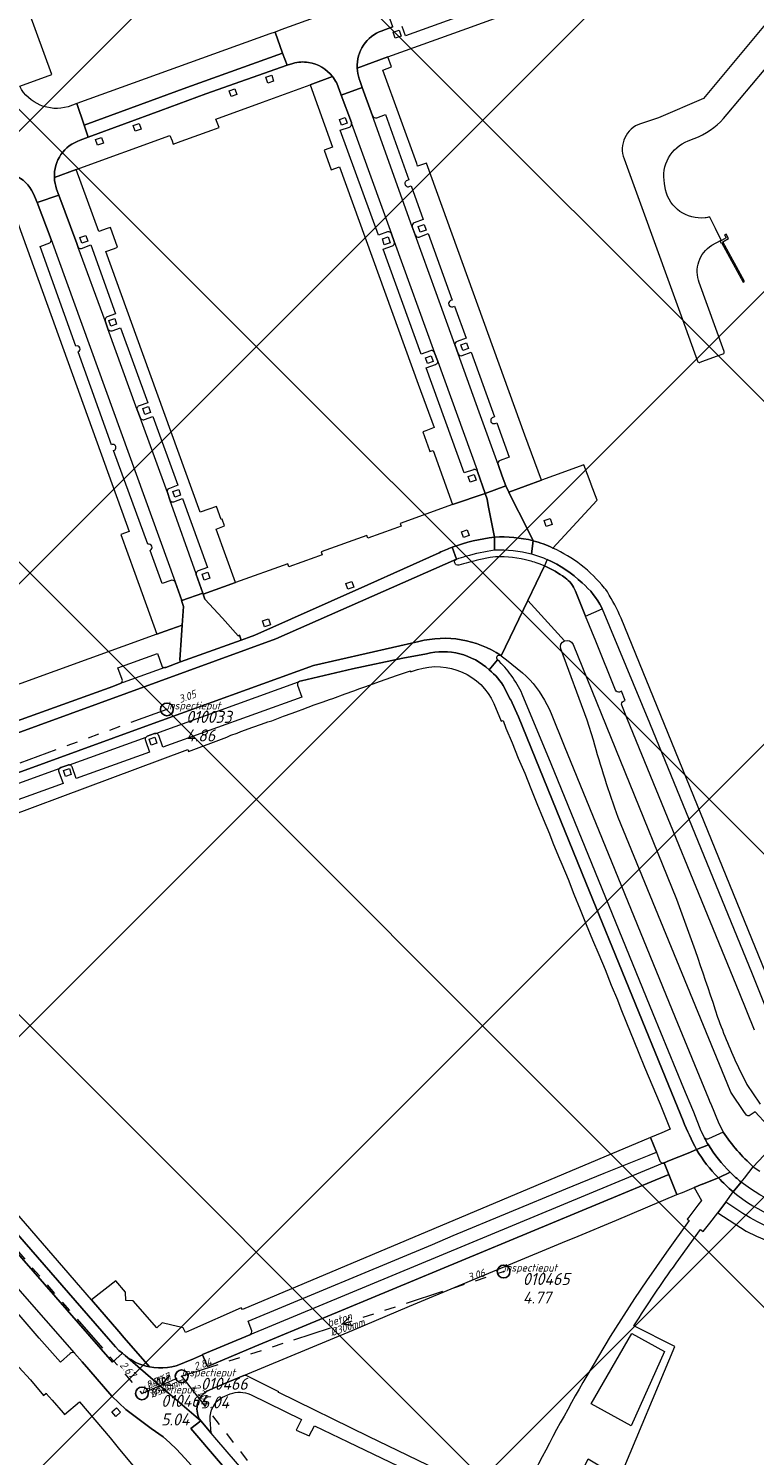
# Model space of a CAD drawing. Extents: x 148869 to 161638, y 453607 to 469810.
# Tile 413 of 656: x 154229 to 154342, y 463256 to 463479. Entities that reach past the tile are written whole.
import ezdxf

# ---------------------------------------------------------------- set-up
doc = ezdxf.new("R2010")
doc.units = 0
doc.header["$PDMODE"] = 32
doc.header["$PDSIZE"] = 2
doc.linetypes.add('RI-GWA', pattern=[18.45, 6, -1.8, 1.75, -1.8, 1.75, -1.8, 1.75, -1.8])
doc.layers.get('0').update_dxf_attribs({"linetype": 'CONTINUOUS'})
doc.layers.get('DEFPOINTS').update_dxf_attribs({"linetype": 'CONTINUOUS'})
doc.layers.add('2023 hatch', color=90, linetype='CONTINUOUS')
for name, color, linetype, lineweight in [('B-OI-RI-GWA-MATERIAAL-T18', 10, 'CONTINUOUS', 18), ('B-OI-RI-GWA-PUTDEKSELHOOGTE-T25', 10, 'CONTINUOUS', 25), ('B-OI-RI-GWA_BOB-T18', 10, 'CONTINUOUS', 18), ('B-OI-RI-GWA_DIAMETER-T18', 10, 'CONTINUOUS', 18), ('B-OI-RI-GWA_PUTNUMMER-T18', 10, 'CONTINUOUS', 18), ('B-OI-RI-GWA_RIOOLPUT-S', 10, 'CONTINUOUS', 25), ('B-OI-RI-GWA_TRANSPORTLEIDING-G', 10, 'RI-GWA', 18), ('B-OI-RI-STROOMRICHTING-S', 252, 'CONTINUOUS', 25), ('B-RO-VH-VERHARDING_ASFALT-GV', 251, 'CONTINUOUS', 18), ('B-RO-VH-VERHARDING_STRAATBAKSTEEN-GV', 251, 'CONTINUOUS', 18)]:
    doc.layers.add(name, color=color, linetype=linetype, lineweight=lineweight)
doc.styles.add('NLCS-ISO-M500-T18_CURSIEF', font='NLCS-ISO.ttf', dxfattribs={"oblique": 15, "height": 0.9})
doc.styles.add('NLCS-ISO-M750-T25_CURSIEF', font='NLCS-ISO.ttf', dxfattribs={"oblique": 15, "height": 1.875})

# ---------------------------------------------------------------- blocks, each defined once
blk = doc.blocks.new('ACMAP_ANN_TEMPLATE_gwa-diam')
at = {"color": 0, "linetype": 'ByBlock', "style": 'NLCS-ISO-M500-T18_CURSIEF', "oblique": 15}
blk.add_attdef('gwa-diam', (-2.2, -1.3), '', height=1.2, dxfattribs=at)
blk = doc.blocks.new('ACMAP_ANN_TEMPLATE_gwa-materiaal')
at = {"color": 0, "linetype": 'ByBlock', "style": 'NLCS-ISO-M500-T18_CURSIEF', "oblique": 15}
blk.add_attdef('gwa-mat', (-2.2, 0.2), '', height=1.2, dxfattribs=at)
blk = doc.blocks.new('ACMAP_ANN_TEMPLATE_gwa-nap-l')
at = {"color": 0, "linetype": 'ByBlock', "style": 'NLCS-ISO-M500-T18_CURSIEF', "oblique": 15}
blk.add_attdef('gwa-nap-l', (2.3, 0.2), '', height=1.2, dxfattribs=at)
blk = doc.blocks.new('ACMAP_ANN_TEMPLATE_gwa-nap-r')
at = {"color": 0, "linetype": 'ByBlock', "style": 'NLCS-ISO-M500-T18_CURSIEF', "oblique": 15}
blk.add_attdef('gwa-nap-r', (-5.6, 0.2), '', height=1.2, dxfattribs=at)
blk = doc.blocks.new('ACMAP_ANN_TEMPLATE_gwa-puth')
at = {"color": 0, "linetype": 'ByBlock', "style": 'NLCS-ISO-M750-T25_CURSIEF', "oblique": 15}
blk.add_attdef('gwa-puth', (3, -5), '', height=1.88, dxfattribs=at)
blk = doc.blocks.new('ACMAP_ANN_TEMPLATE_gwa-putnr')
at = {"color": 0, "linetype": 'ByBlock', "style": 'NLCS-ISO-M750-T25_CURSIEF', "oblique": 15}
blk.add_attdef('gwa-putnr', (3, -2.1), '', height=1.88, dxfattribs=at)
blk = doc.blocks.new('ACMAP_ANN_TEMPLATE_type knoop')
at = {"layer": 'DEFPOINTS', "style": 'NLCS-ISO-M500-T18_CURSIEF', "oblique": 15}
blk.add_attdef('type_knoop', (0, 0), '', height=1.2, dxfattribs=at)

msp = doc.modelspace()

# ---------------------------------------------------------------- hatches: boundary and pattern name
at = {"layer": '2023 hatch'}
h = msp.add_hatch(dxfattribs=at)
h.set_pattern_fill('L45L135', color=256, scale=49.98)
h.set_pattern_definition([(45, (0, 0), (-35.341197, 35.341197), []), (135, (0, 0), (-35.341197, -35.341197), [])])
h.paths.add_polyline_path([(155033.65, 463387.49), (154736.21, 463174.82), (154703.82, 463157.03), (154669.13, 463116.73), (154497.36, 463128.81), (154485.96, 463103.35), (154403, 462810.28), (154029.41, 462913.19), (153921.91, 462926.36), (153533.06, 462959.92), (153521.58, 463046.87), (153065.73, 463131.59), (152840.09, 463157.69), (152602.55, 463321.62), (152457.44, 463373.38), (152283.77, 463566.95), (152230.15, 463641.33), (152156.25, 463699.58), (152012.16, 463887.19), (152009.38, 463939.89), (151991.35, 464191.03), (152103.19, 464343.83), (152153.39, 464455.21), (152151.03, 464561.94), (152249.45, 464811.76), (152130.92, 465032.5), (152332.42, 465169.93), (152738.18, 465252.75), (152947.54, 465152.17), (153150.32, 465023.39), (153302.02, 464886.05), (153728.6, 464650.43), (153874.6, 464567.83), (153954.88, 464501.43), (153988.94, 464472.57), (154027.82, 464422.75), (154193.47, 464138.07), (154280.01, 463968.67), (154339.28, 463993.19), (154494.94, 463873.13), (154622.49, 463821.49), (154755.92, 463721.99), (154868.72, 463597.28)])

# ---------------------------------------------------------------- linework, layer by layer
at = {"layer": 'B-OI-RI-GWA_RIOOLPUT-S', "color": 251}
for p in [(154250.4, 463372.5), (154302.97, 463284.73), (154252.7, 463268.37), (154246.5, 463265.7)]:
    msp.add_point(p, dxfattribs=at)
at = {"layer": 'B-OI-RI-GWA_TRANSPORTLEIDING-G', "color": 251}
for p, q in [((154250.4, 463372.5), (154185.9, 463349)), ((154200, 463319), (154246.5, 463265.7)), ((154252.7, 463268.37), (154302.97, 463284.73)), ((154246.5, 463265.7), (154252.7, 463268.37)), ((154252.7, 463268.37), (154290.1, 463220.5))]:
    msp.add_line(p, q, dxfattribs=at)
at = {"layer": 'B-OI-RI-STROOMRICHTING-S', "color": 251}
for points in [[(154278.98, 463277.68), (154277.83, 463276.55), (154279.42, 463276.31)], [(154250.71, 463268.37), (154249.6, 463267.04), (154251.33, 463266.94)]]:
    msp.add_lwpolyline(points, dxfattribs=at)
at = {"layer": 'B-RO-VH-VERHARDING_ASFALT-GV', "flags": 128}
msp.add_lwpolyline([(154336.97, 463445.7), (154336.77, 463445.59), (154336.89, 463445.35), (154337.01, 463445.41), (154340.37, 463439.21), (154340.57, 463439.33), (154337.19, 463445.53), (154338.09, 463446.05), (154337.71, 463446.71), (154337.47, 463446.59), (154337.73, 463446.14)], close=True, dxfattribs=at)
at = {"layer": 'B-RO-VH-VERHARDING_ASFALT-GV'}
for points in [[(154301.55, 463399.4, 0.060097), (154294.96, 463397.82)], [(154307.58, 463398.84, 0.074044), (154301.55, 463399.4)], [(154310.68, 463397.7, 0.04324), (154307.58, 463398.84)], [(154294.96, 463397.82, 0.019178), (154292.93, 463396.97)], [(154295.62, 463395.98, -0.01337), (154297.14, 463396.46)], [(154297.14, 463396.46, -0.033643), (154301.54, 463397.41)], [(154301.54, 463397.41, -0.079944), (154307.32, 463396.77)], [(154307.03, 463395.71, 0.074476), (154301.69, 463396.33)], [(154307.32, 463396.77, -0.035967), (154309.79, 463395.9)], [(154318.72, 463391.45, 0.115893), (154310.68, 463397.7)], [(154295.35, 463395.38, -0.372419), (154295.62, 463395.98)], [(154295.96, 463395.03, -0.40224), (154295.35, 463395.38)], [(154297.51, 463395.45, 0.005144), (154295.96, 463395.03)], [(154299.1, 463395.85, 0.005622), (154297.51, 463395.45)], [(154308.05, 463395.4, 0.015746), (154307.03, 463395.71)], [(154309.35, 463394.9, 0.0213), (154308.05, 463395.4)], [(154312.56, 463393.07, 0.055195), (154309.35, 463394.9)], [(154309.79, 463395.9, -0.090054), (154315.22, 463392.25)], [(154314.18, 463390.97, 0.147474), (154312.56, 463393.07)], [(154315.22, 463392.25, -0.106631), (154318.3, 463388.36)], [(154321.32, 463386.74, 0.037969), (154319.17, 463390.84)], [(154302.51, 463380.95, 0.211523), (154289.74, 463383.11)], [(154289.74, 463383.11, -0.211523), (154302.51, 463380.95)], [(154311.89, 463381.94, -0.40074), (154312.49, 463383.22)], [(154312.49, 463383.22, -0.396513), (154313.81, 463382.66)], [(154290.91, 463381.19, -0.251846), (154300.73, 463378.7)], [(154302.04, 463380.24, -0.875062), (154302.51, 463380.95)], [(154250.22, 463379.06, -0.075962), (154250.1, 463379.03)], [(154300.73, 463378.7, -0.082116), (154303.13, 463375.86)], [(154304.15, 463377.83, 0.045143), (154302.04, 463380.24)], [(154270.97, 463376.8, -0.114477), (154271.18, 463376.91)], [(154305.89, 463374.89, 0.04795), (154304.15, 463377.83)], [(154307.07, 463377.14, -0.081221), (154310.42, 463371.86)], [(154321.08, 463375.22, -0.439019), (154320.44, 463375.52)], [(154321.42, 463373.14, -0.452258), (154321.69, 463373.78)], [(154247.16, 463368.18, -0.110113), (154247.34, 463368.3)], [(154248.49, 463368.72, -0.107226), (154248.69, 463368.75)], [(154320.88, 463355.6, -0.021061), (154317.01, 463367.71)], [(154233.58, 463363.26, -0.151179), (154233.82, 463363.41)], [(154234.94, 463363.82, -0.131242), (154235.19, 463363.85)], [(154329.97, 463342.85, -0.011718), (154336.37, 463324.45)], [(154336.37, 463324.45, 0.020455), (154339.64, 463316.57)], [(154341.47, 463309.15, -0.481842), (154340.78, 463309.28)], [(154330.99, 463308.28, 0.025548), (154333.11, 463303.78)], [(154334.95, 463304.52, -0.035108), (154334.33, 463305.63)], [(154337.27, 463306.49, 0.063563), (154341.96, 463301.1)], [(154333.11, 463303.78, 0.064533), (154336.5, 463299.38)], [(154338.36, 463300.24, -0.05865), (154334.95, 463304.52)], [(154336.5, 463299.38, 0.019104), (154338.8, 463297.17)], [(154340.08, 463298.68, -0.024994), (154338.36, 463300.24)], [(154365.98, 463296.57, -0.304139), (154340.08, 463298.68)], [(154338.8, 463297.17, 0.304542), (154366.42, 463294.49)]]:
    msp.add_lwpolyline(points, format="xyb", dxfattribs=at)
at = {"layer": 'B-RO-VH-VERHARDING_ASFALT-GV', "flags": 128}
for points in [[(154301.55, 463399.4), (154301.54, 463397.41)], [(154301.54, 463397.41), (154301.55, 463399.4)], [(154307.58, 463398.84), (154307.32, 463396.77)], [(154307.32, 463396.77), (154307.58, 463398.84)], [(154250.1, 463379.03), (154243.56, 463376.7), (154243.23, 463376.58), (154243.1, 463376.54), (154241.96, 463376.09), (154225.06, 463369.98), (154224.96, 463369.96), (154208.04, 463363.84), (154202.58, 463362.21), (154202.52, 463362.17), (154202.46, 463362.15), (154199.55, 463361.31), (154198.64, 463361.04), (154199.08, 463359.54), (154202.96, 463360.65), (154212, 463363.35), (154267.39, 463383.5), (154295.62, 463395.98), (154294.96, 463397.82)], [(154292.93, 463396.97), (154281.77, 463391.97), (154264.15, 463384.12), (154263.15, 463383.75), (154262, 463383.33), (154252.53, 463379.91)], [(154294.96, 463397.82), (154295.62, 463395.98)], [(154301.69, 463396.33), (154300.85, 463396.23), (154299.1, 463395.85)], [(154295.62, 463395.98), (154267.39, 463383.5), (154212, 463363.35), (154202.96, 463360.65), (154199.08, 463359.54), (154199.96, 463356.6), (154200, 463356.61), (154200.17, 463356.63), (154200.34, 463356.59), (154200.48, 463356.49), (154200.59, 463356.35), (154200.64, 463356.19), (154200.63, 463356.01), (154200.57, 463355.85), (154200.41, 463355.7), (154200.25, 463355.62), (154201.1, 463352.73), (154210.44, 463356.56), (154217.02, 463358.96), (154220.93, 463360.36), (154247.11, 463369.88), (154273.3, 463379.35), (154289.74, 463383.11)], [(154302.51, 463380.95), (154302.61, 463380.88), (154306.77, 463389.53), (154309.35, 463394.9)], [(154309.35, 463394.9), (154306.77, 463389.53), (154312.49, 463383.22)], [(154312.49, 463383.22), (154306.77, 463389.53), (154302.61, 463380.88), (154303.44, 463380.26), (154305.94, 463378.19), (154306.51, 463377.71), (154307.07, 463377.14)], [(154320.44, 463375.52), (154317.36, 463383.14), (154315.75, 463387.06), (154314.18, 463390.97)], [(154319.17, 463390.84), (154318.92, 463391.21), (154318.72, 463391.45)], [(154318.3, 463388.36), (154318.34, 463388.2), (154325.73, 463370.42), (154341.79, 463331.22), (154344.48, 463324.47)], [(154346.21, 463325.7), (154321.32, 463386.74)], [(154289.74, 463383.11), (154273.3, 463379.35), (154247.11, 463369.88), (154220.93, 463360.36), (154217.02, 463358.96), (154210.44, 463356.56), (154201.1, 463352.73), (154201.56, 463351.19), (154201.82, 463351.3), (154205.53, 463352.88)], [(154271.18, 463376.91), (154271.44, 463376.97), (154279.38, 463378.85), (154287.25, 463380.52), (154290.91, 463381.19)], [(154317.01, 463367.71), (154316.03, 463370.84), (154311.89, 463381.94)], [(154313.81, 463382.66), (154329.97, 463342.85)], [(154252.53, 463379.91), (154250.22, 463379.06)], [(154300.73, 463378.7), (154302.04, 463380.24)], [(154302.04, 463380.24), (154300.73, 463378.7)], [(154248.69, 463368.75), (154270.97, 463376.8)], [(154303.13, 463375.86), (154304.02, 463374.07), (154304.04, 463374.08), (154305.28, 463371.35), (154315.83, 463345.48), (154329.23, 463312.59)], [(154334.33, 463305.63), (154333.87, 463306.59), (154333.83, 463306.67), (154332.65, 463309.63), (154332.51, 463309.97), (154331.12, 463313.33), (154326.31, 463324.97), (154310.39, 463364.03), (154305.89, 463374.89)], [(154321.69, 463373.78), (154321.97, 463373.88), (154321.39, 463375.35), (154321.08, 463375.22)], [(154310.42, 463371.86), (154312.44, 463366.79), (154329.76, 463324.38), (154334.97, 463311.75), (154335.24, 463311.09), (154335.31, 463310.92), (154336.6, 463307.84), (154337.03, 463306.94), (154337.27, 463306.49)], [(154342.14, 463322.41), (154339.73, 463328.36), (154322.33, 463370.92), (154321.42, 463373.14)], [(154235.19, 463363.85), (154247.16, 463368.18)], [(154247.34, 463368.3), (154248.49, 463368.72)], [(154221.68, 463358.94), (154233.58, 463363.26)], [(154233.82, 463363.41), (154234.94, 463363.82)], [(154340.78, 463309.28), (154340.6, 463309.54), (154338.44, 463312.72), (154338.33, 463313.01), (154320.88, 463355.6)], [(154339.64, 463316.57), (154340.95, 463313.94)], [(154340.95, 463313.94), (154342.92, 463311.01), (154343.02, 463310.87)], [(154329.23, 463312.59), (154330.99, 463308.28)], [(154341.96, 463301.1), (154346.11, 463305.53), (154342.24, 463309.69), (154341.47, 463309.15)], [(154346.11, 463305.53), (154341.96, 463301.1), (154342.96, 463300.4)], [(154334.95, 463304.52), (154333.11, 463303.78)], [(154333.11, 463303.78), (154334.95, 463304.52)], [(154336.5, 463299.38), (154338.36, 463300.24)], [(154338.36, 463300.24), (154336.5, 463299.38)], [(154340.08, 463298.68), (154338.8, 463297.17)], [(154338.8, 463297.17), (154340.08, 463298.68)]]:
    msp.add_lwpolyline(points, dxfattribs=at)
at = {"layer": 'B-RO-VH-VERHARDING_STRAATBAKSTEEN-GV', "flags": 128}
for points in [[(154227.42, 463469.8), (154232.44, 463471.63), (154225.05, 463491.95), (154221.57, 463501.54), (154217.73, 463512.17), (154214.26, 463521.89), (154209.1, 463520.16), (154209.95, 463517.84)], [(154280.11, 463472.64), (154284.91, 463474.38), (154297.23, 463478.84), (154315.64, 463485.51), (154315.81, 463485.58), (154325.6, 463489.13), (154325.76, 463489.19), (154331.62, 463491.33), (154328, 463494.45), (154322.02, 463492.28)], [(154284.02, 463478.48), (154284.38, 463478.62), (154285.67, 463479.09), (154284.5, 463482.35), (154283.83, 463484.27), (154282.49, 463483.81), (154268.19, 463478.59), (154267.28, 463478.27), (154268.47, 463474.97), (154269.16, 463473.09), (154270.09, 463473.38)], [(154303.31, 463484.98), (154303.83, 463483.54), (154287.64, 463477.69), (154287.14, 463479.11)], [(154285.67, 463479.09), (154284.38, 463478.62), (154284.02, 463478.48)], [(154344.07, 463479.74), (154339.14, 463473.85), (154334.17, 463467.91), (154327.16, 463464.89), (154324.33, 463463.96)], [(154337.33, 463464.75), (154337.9, 463465.42), (154347.52, 463476.91)], [(154302.12, 463410.73), (154302.77, 463408.91), (154303.32, 463407.4), (154303.72, 463406.51), (154303.77, 463406.42), (154308.88, 463408.28), (154306.31, 463415.3), (154290.92, 463457.81), (154289.54, 463457.33), (154289.42, 463457.72), (154284.13, 463472.34), (154285.47, 463472.82), (154284.91, 463474.38), (154280.11, 463472.64)], [(154270.09, 463473.38), (154269.16, 463473.09), (154256.5, 463468.6), (154249.43, 463466.01), (154238.12, 463461.86), (154236.86, 463461.37)], [(154258.35, 463463.87), (154258.06, 463464.68), (154265.33, 463467.32), (154272.75, 463470.04), (154276.24, 463471.32)], [(154276.24, 463471.32), (154272.75, 463470.04), (154276.27, 463460.3), (154274.94, 463459.83), (154276.06, 463456.74), (154277.37, 463457.23), (154289.64, 463423.3), (154292.14, 463416.5), (154290.82, 463416.02), (154290.35, 463415.84), (154291.39, 463412.95), (154291.46, 463412.75), (154291.95, 463412.92), (154294.99, 463404.48), (154300.1, 463406.2), (154298.9, 463409.63), (154298.86, 463409.75), (154298.82, 463409.87), (154298.66, 463409.92), (154298.53, 463409.96), (154298.4, 463409.97), (154298.27, 463409.94), (154298.26, 463409.93), (154296.83, 463409.42), (154290.9, 463425.83), (154292.33, 463426.36), (154292.39, 463426.38), (154292.49, 463426.44), (154292.58, 463426.52), (154292.64, 463426.62), (154292.68, 463426.73), (154292.7, 463426.85), (154292.65, 463426.97), (154292.19, 463428.19), (154292.13, 463428.31), (154292.04, 463428.41), (154291.93, 463428.48), (154291.8, 463428.52), (154291.67, 463428.52), (154291.54, 463428.49), (154290.12, 463427.98), (154284.19, 463444.39), (154285.6, 463444.9), (154285.72, 463444.96), (154285.82, 463445.05), (154285.89, 463445.16), (154285.93, 463445.28), (154285.93, 463445.42), (154285.91, 463445.54), (154285.48, 463446.75), (154285.42, 463446.87), (154285.33, 463446.97), (154285.22, 463447.04), (154285.1, 463447.08), (154284.97, 463447.08), (154284.84, 463447.05), (154283.42, 463446.55), (154277.46, 463462.96), (154278.89, 463463.44), (154279, 463463.49), (154279.1, 463463.57), (154279.17, 463463.66), (154279.23, 463463.77), (154279.25, 463463.89), (154279.25, 463464.01), (154279.24, 463464.06), (154279.22, 463464.13), (154277.61, 463468.42), (154277.29, 463469.31)], [(154277.29, 463469.31), (154277.61, 463468.42), (154280.91, 463469.63), (154280.59, 463470.53), (154280.44, 463470.96)], [(154280.44, 463470.96), (154280.59, 463470.53), (154280.91, 463469.63), (154282.5, 463465.2)], [(154236.86, 463461.37), (154238.12, 463461.86), (154237.48, 463463.73), (154236.34, 463467.11), (154234.98, 463466.6)], [(154283.17, 463464.87), (154284.51, 463465.37), (154288.2, 463455.19), (154287.9, 463455.08)], [(154232.83, 463455.53), (154236.25, 463456.78), (154250.88, 463462.09), (154251.21, 463461.29), (154251.39, 463460.78), (154252.61, 463461.22), (154257.4, 463462.96), (154258.54, 463463.37), (154258.35, 463463.87)], [(154331.8, 463461.29), (154332.75, 463461.66)], [(154321.78, 463458.47), (154322.46, 463456.59), (154324.54, 463450.88), (154328.82, 463439.11), (154330.9, 463433.36), (154333.24, 463426.87)], [(154241.09, 463447.58), (154239.75, 463447.11), (154236.25, 463456.78), (154232.83, 463455.53)], [(154288.24, 463454.15), (154288.52, 463454.24), (154290.43, 463448.99), (154289, 463448.47)], [(154328.25, 463453.64), (154328.1, 463454.62)], [(154225.24, 463453.61), (154244.5, 463400.29), (154243.22, 463399.79), (154245.4, 463393.75), (154248.84, 463384.25), (154250.14, 463384.72), (154252.78, 463385.68), (154253.01, 463388.55), (154252.66, 463389.5), (154252.74, 463389.53), (154251.67, 463392.43)], [(154229.74, 463452.64), (154230.12, 463451.65), (154233.52, 463452.79), (154233.19, 463453.75)], [(154232.32, 463445.85), (154232.32, 463445.86), (154232.31, 463445.89), (154230.12, 463451.65), (154229.74, 463452.64)], [(154233.19, 463453.75), (154233.52, 463452.79), (154236.33, 463445.27), (154236.56, 463444.63), (154236.61, 463444.57), (154236.72, 463444.5), (154236.84, 463444.46), (154236.96, 463444.46), (154237.08, 463444.49), (154238.52, 463445.02), (154242.39, 463434.27), (154241.07, 463433.79), (154240.95, 463433.73), (154240.86, 463433.65), (154240.79, 463433.54), (154240.75, 463433.42), (154240.74, 463433.29), (154240.77, 463433.17), (154241.19, 463431.95), (154241.26, 463431.83), (154241.35, 463431.73), (154241.46, 463431.65), (154241.59, 463431.61), (154241.72, 463431.6), (154241.85, 463431.63), (154243.18, 463432.09), (154247.43, 463420.39), (154246.05, 463419.92), (154245.94, 463419.86), (154245.84, 463419.77), (154245.77, 463419.66), (154245.73, 463419.54), (154245.73, 463419.41), (154245.76, 463419.29), (154246.21, 463418.09), (154246.27, 463417.98), (154246.35, 463417.89), (154246.45, 463417.81), (154246.56, 463417.76), (154246.68, 463417.73), (154246.8, 463417.74), (154246.93, 463417.77), (154248.2, 463418.23), (154252.1, 463407.5), (154250.79, 463407.02), (154250.67, 463406.96), (154250.57, 463406.88), (154250.5, 463406.76), (154250.45, 463406.64), (154250.45, 463406.51), (154250.47, 463406.38), (154250.84, 463405.23), (154250.9, 463405.11), (154250.99, 463405.01), (154251.1, 463404.94), (154251.23, 463404.9), (154251.36, 463404.89), (154251.49, 463404.92), (154252.84, 463405.43), (154256.76, 463394.68), (154255.27, 463394.14), (154255.16, 463394.08), (154255.06, 463394), (154255, 463393.89), (154254.96, 463393.77), (154254.95, 463393.67), (154254.99, 463393.56), (154255.99, 463390.66), (154256.02, 463390.6), (154256.05, 463390.49), (154261.1, 463392.31), (154258.07, 463400.66), (154259.42, 463401.15), (154259.04, 463402.19), (154258.88, 463402.14), (154258.13, 463404.2), (154256.95, 463403.76), (154255.61, 463403.3), (154246.67, 463428.04), (154240.88, 463444.02), (154242.2, 463444.49), (154242.67, 463444.66), (154241.57, 463447.75), (154241.09, 463447.58)], [(154288.7, 463447.86), (154289.17, 463446.59)], [(154335.5, 463444.97), (154336.93, 463445.78), (154336.04, 463447.58), (154335.15, 463449.38)], [(154236.2, 463429.22), (154230.59, 463444.77), (154232.1, 463445.36)], [(154289.8, 463446.26), (154291.21, 463446.82), (154294.95, 463436.42), (154294.69, 463436.33)], [(154337.4, 463428.41), (154333.52, 463439.14)], [(154295.04, 463435.37), (154295.32, 463435.47), (154297.12, 463430.46), (154295.7, 463429.95)], [(154241.74, 463413.82), (154236.55, 463428.33)], [(154295.39, 463429.33), (154295.89, 463428)], [(154296.5, 463427.77), (154297.92, 463428.27), (154301.54, 463418.2), (154301.29, 463418.08)], [(154333.59, 463426.69), (154333.64, 463426.7), (154334.48, 463427.01), (154336.38, 463427.71), (154337.25, 463428.03)], [(154301.63, 463417.15), (154301.89, 463417.27), (154303.82, 463411.9), (154302.42, 463411.38)], [(154247.43, 463398.3), (154242.08, 463412.92)], [(154317.51, 463405.1), (154317.54, 463405.12), (154317.57, 463405.16), (154317.56, 463405.16), (154316.63, 463407.63), (154316.62, 463407.66), (154315.51, 463410.67), (154310.75, 463408.95), (154308.88, 463408.28), (154303.77, 463406.42), (154304.15, 463405.65), (154306.48, 463401.05), (154307.58, 463398.84)], [(154307.58, 463398.84), (154306.48, 463401.05), (154304.15, 463405.65), (154303.77, 463406.42), (154303.72, 463406.51), (154303.32, 463407.4), (154300.1, 463406.2), (154300.42, 463405.32), (154300.58, 463404.34), (154301.55, 463399.4)], [(154300.1, 463406.2), (154294.99, 463404.48), (154286.81, 463401.54), (154286.97, 463401.1), (154285.83, 463400.68), (154281.78, 463399.22), (154281.62, 463399.68), (154274.49, 463397.12), (154274.67, 463396.64), (154273.52, 463396.21), (154269.46, 463394.76), (154269.29, 463395.25), (154261.1, 463392.31), (154256.05, 463390.49), (154256.34, 463389.73), (154259.07, 463386.73), (154261.53, 463384.01), (154261.75, 463384.08), (154262, 463383.33), (154263.15, 463383.75), (154264.15, 463384.12), (154281.77, 463391.97), (154292.93, 463396.97)], [(154301.55, 463399.4), (154300.58, 463404.34), (154300.42, 463405.32), (154300.1, 463406.2)], [(154310.68, 463397.7), (154317.51, 463405.1)], [(154251, 463392.62), (154249.68, 463392.16), (154247.81, 463397.33)], [(154309.79, 463395.9), (154309.35, 463394.9)], [(154314.18, 463390.97), (154315.75, 463387.06)], [(154315.75, 463387.06), (154318.34, 463388.2), (154318.3, 463388.36)], [(154250.22, 463379.06), (154252.53, 463379.91), (154252.4, 463380.26), (154252.66, 463384.12), (154252.78, 463385.68), (154250.14, 463384.72)], [(154250.14, 463384.72), (154248.84, 463384.25), (154200.45, 463366.7), (154195.56, 463364.97), (154196.57, 463362.98), (154197.69, 463360.77), (154198.64, 463361.04), (154199.55, 463361.31), (154202.46, 463362.15), (154202.52, 463362.17), (154202.58, 463362.21)], [(154243.4, 463377.17), (154242.75, 463378.98), (154248.92, 463381.21), (154249.59, 463379.3)], [(154290.91, 463381.19), (154287.25, 463380.52), (154279.38, 463378.85), (154271.44, 463376.97), (154271.18, 463376.91)], [(154209.86, 463349.88), (154253.67, 463366.22), (154253.79, 463365.92), (154259.75, 463368.19), (154260.4, 463368.46), (154261.36, 463368.78), (154261.96, 463369.06), (154263.83, 463369.72), (154265.19, 463370.2), (154266.16, 463370.54), (154266.79, 463370.74), (154268.61, 463371.44), (154269.98, 463371.94), (154270.94, 463372.27), (154271.51, 463372.48), (154273.42, 463373.22), (154274.8, 463373.66), (154275.77, 463374.03), (154276.33, 463374.22), (154278.22, 463374.91), (154279.61, 463375.42), (154280.55, 463375.76), (154281.44, 463376.08), (154283.62, 463376.87), (154286.42, 463377.87), (154288.42, 463378.55), (154288.46, 463378.37), (154289.53, 463378.73)], [(154224.96, 463369.96), (154225.06, 463369.98), (154241.96, 463376.09), (154243.1, 463376.54), (154243.23, 463376.58)], [(154270.79, 463376.3), (154271.48, 463374.4), (154249.78, 463366.59), (154249.13, 463368.41)], [(154330.99, 463308.28), (154329.23, 463312.59), (154315.83, 463345.48), (154305.28, 463371.35), (154304.04, 463374.08), (154304.02, 463374.07), (154303.13, 463375.86)], [(154301.47, 463373.42), (154302.58, 463370.68), (154302.88, 463370.78), (154303.34, 463369.59), (154304.32, 463367.27), (154305.27, 463364.9), (154306.28, 463362.53), (154307.21, 463360.15), (154308.17, 463357.81), (154309.15, 463355.43), (154310.14, 463353.09), (154310.65, 463351.67), (154311.56, 463349.54), (154312.04, 463348.35), (154313.03, 463346), (154313.95, 463343.66), (154314.95, 463341.26), (154315.86, 463338.92), (154316.86, 463336.53), (154317.82, 463334.22), (154318.82, 463331.89), (154319.75, 463329.46), (154320.73, 463327.13), (154321.27, 463325.75), (154322.14, 463323.58), (154323.31, 463320.76), (154324.11, 463318.84), (154324.96, 463316.66), (154327.42, 463310.84), (154328.97, 463306.95), (154327.69, 463306.41), (154325.9, 463305.65), (154326.83, 463303.36), (154327.39, 463301.96)], [(154247.05, 463367.66), (154247.7, 463365.84), (154236.26, 463361.69), (154235.59, 463363.53)], [(154248.49, 463368.72), (154247.34, 463368.3)], [(154233.51, 463362.77), (154234.2, 463360.96), (154222.73, 463356.8), (154222.07, 463358.63)], [(154234.94, 463363.82), (154233.82, 463363.41)], [(154243.46, 463271.97), (154241.89, 463270.59), (154207.88, 463309.59), (154204.39, 463313.86), (154201.3, 463318.42), (154197.51, 463325.32), (154194.48, 463332.58), (154191.92, 463339.38), (154188.6, 463338.13), (154191.52, 463330.48)], [(154196.69, 463332.32), (154193.74, 463340.06), (154191.92, 463339.38), (154194.48, 463332.58), (154197.51, 463325.32), (154201.3, 463318.42), (154204.39, 463313.86), (154207.88, 463309.59), (154241.89, 463270.59), (154243.46, 463271.97), (154242.91, 463272.41), (154242.36, 463272.96), (154241.3, 463274.21), (154209.67, 463310.49)], [(154197.87, 463317.43), (154200.69, 463312.97), (154203.96, 463308.84), (154205.21, 463307.37), (154209.51, 463302.32), (154218.1, 463292.34), (154218.15, 463292.28), (154218.17, 463292.25), (154235.9, 463272.04)], [(154247.67, 463269.84), (154243.73, 463274.39), (154242.88, 463275.38), (154238.61, 463280.31), (154208.66, 463314.93)], [(154209.67, 463310.49), (154241.3, 463274.21), (154242.36, 463272.96), (154242.91, 463272.41), (154243.46, 463271.97)], [(154263.65, 463275.48), (154263.07, 463276.97), (154291.87, 463288.96), (154295.12, 463290.35), (154312.69, 463297.65), (154318.68, 463300.11), (154325.68, 463302.89), (154326.83, 463303.36), (154325.9, 463305.65), (154317.61, 463302.15)], [(154337.27, 463306.49), (154334.96, 463305.44)], [(154328.01, 463301.68), (154328.04, 463301.69), (154328.89, 463302.07), (154331.81, 463303.23), (154333.11, 463303.78)], [(154333.11, 463303.78), (154331.81, 463303.23), (154328.89, 463302.07), (154328.04, 463301.69), (154328.76, 463299.88)], [(154317.61, 463302.15), (154262.21, 463278.79), (154262.01, 463279.04), (154254.26, 463275.64), (154253.3, 463275.22), (154252.93, 463275.94), (154252.5, 463276.04), (154251.18, 463276.36), (154249.64, 463276.72), (154248.85, 463275.96), (154245.12, 463280.17), (154243.99, 463280.2), (154243.96, 463281.51), (154242.43, 463283.26), (154238.61, 463280.31), (154242.88, 463275.38), (154243.73, 463274.39), (154247.67, 463269.84)], [(154327.82, 463301.66), (154327.09, 463301.36), (154263.35, 463274.87), (154255.98, 463271.76), (154255.95, 463271.75), (154256.75, 463269.91), (154264.12, 463273.02), (154328.76, 463299.88), (154328.04, 463301.69), (154328.01, 463301.68)], [(154340.58, 463299.32), (154341.96, 463301.1)], [(154279.34, 463275.53), (154288.3, 463279.3), (154312.17, 463289.25), (154314.61, 463290.28), (154320.61, 463292.77), (154330.02, 463296.74), (154328.76, 463299.88), (154264.12, 463273.02), (154256.75, 463269.91), (154255.95, 463271.75), (154254.55, 463271.11), (154253.17, 463270.54)], [(154336.5, 463299.38), (154334.03, 463298.4), (154333.99, 463298.38), (154332.73, 463297.85), (154333.85, 463295.84), (154333.3, 463295.12), (154331.87, 463293.24), (154331.64, 463292.93), (154331.95, 463292.71), (154328.39, 463287.78), (154325.28, 463283.28), (154323.4, 463280.5), (154319.6, 463274.6), (154315.95, 463268.44)], [(154328.76, 463299.88), (154330.02, 463296.74), (154330.04, 463296.74), (154330.92, 463297.09), (154332.73, 463297.85), (154333.99, 463298.38), (154334.03, 463298.4), (154336.5, 463299.38)], [(154340.08, 463298.68), (154340.58, 463299.32)], [(154329.91, 463286.04), (154333.71, 463291.3), (154334.15, 463290.97), (154335.17, 463292.3), (154336.4, 463293.9), (154337.65, 463295.54), (154338.8, 463297.17)], [(154340.32, 463293.77), (154337.65, 463295.54), (154336.4, 463293.9), (154340.86, 463291.02)], [(154222.2, 463283.09), (154221.46, 463282.42), (154220.7, 463281.77), (154218.28, 463279.68), (154218.15, 463279.5), (154221.72, 463275.7), (154227.27, 463269.78), (154229.1, 463267.8), (154231.16, 463265.4), (154231.56, 463265.73), (154231.57, 463265.71), (154232.5, 463264.63), (154234.2, 463262.66), (154234.4, 463262.43), (154236.78, 463264.4), (154241.54, 463258.77), (154243.02, 463256.93), (154274.93, 463218.84)], [(154235.31, 463271.95), (154233.79, 463270.56), (154230.48, 463274.35), (154222.84, 463283.1)], [(154306.79, 463251.52), (154304.98, 463247.88), (154316.75, 463242.17), (154320, 463249.85), (154318.88, 463250.48), (154318.02, 463248.34), (154313.73, 463250.51), (154316.16, 463255.49), (154321.12, 463252.54), (154329.71, 463273.01), (154323.32, 463276.27)], [(154253.17, 463270.54), (154254.55, 463271.11), (154255.95, 463271.75), (154255.98, 463271.76), (154263.35, 463274.87)], [(154256.63, 463266.03), (154257.94, 463266.61), (154262.4, 463268.48), (154279.34, 463275.53)], [(154245.45, 463262.09), (154243.97, 463263.2), (154242.88, 463264.23), (154241.82, 463265.28), (154238.2, 463269.42), (154237.18, 463270.61), (154236, 463271.99)], [(154236, 463271.99), (154237.18, 463270.61), (154238.2, 463269.42), (154241.82, 463265.28), (154242.88, 463264.23), (154243.97, 463263.2), (154245.45, 463262.09), (154247.95, 463260.23), (154249.82, 463258.9), (154250.88, 463257.98), (154251.9, 463257.01), (154253.18, 463255.6), (154257.96, 463250.34), (154277.21, 463228.03), (154277.47, 463227.77), (154280.07, 463229.95), (154254.16, 463260.22), (154255.69, 463261.4), (154250.21, 463266.13), (154243.89, 463271.6)], [(154243.87, 463271.62), (154243.89, 463271.6)], [(154243.89, 463271.6), (154243.87, 463271.62)], [(154243.89, 463271.6), (154250.21, 463266.13), (154255.69, 463261.4)], [(154262.4, 463268.48), (154257.94, 463266.61), (154256.63, 463266.03)], [(154335.15, 463233.24), (154316.75, 463242.17), (154304.98, 463247.88), (154301.92, 463249.29), (154283.39, 463258.25), (154281.98, 463258.94), (154267.77, 463265.91), (154267.89, 463265.96), (154262.87, 463268.43)], [(154259.08, 463265.1), (154260.3, 463265.63)], [(154263.44, 463265.53), (154271.4, 463261.63), (154270.57, 463259.97), (154272.61, 463259.09), (154273.43, 463260.66), (154278.66, 463258.12), (154300.85, 463247.45), (154304.1, 463245.8), (154306.09, 463244.82), (154333.9, 463231.34), (154335.15, 463233.24)], [(154257.96, 463250.34), (154253.18, 463255.6), (154251.9, 463257.01), (154250.88, 463257.98), (154249.82, 463258.9), (154247.95, 463260.23), (154245.45, 463262.09)], [(154255.69, 463261.4), (154257.29, 463259.52), (154257.17, 463261.6)]]:
    msp.add_lwpolyline(points, dxfattribs=at)
for points in [[(154286.97, 463477.63), (154286.06, 463477.32), (154285.75, 463478.23), (154286.66, 463478.54)], [(154266.48, 463477.97), (154236.34, 463467.11), (154237.48, 463463.73), (154253.53, 463469.61), (154268.47, 463474.97), (154267.28, 463478.27)], [(154249.43, 463466.01), (154256.5, 463468.6), (154269.16, 463473.09), (154268.47, 463474.97), (154253.53, 463469.61), (154237.48, 463463.73), (154238.12, 463461.86)], [(154267.07, 463470.61), (154266.17, 463470.3), (154265.86, 463471.21), (154266.76, 463471.52)], [(154300.1, 463406.2), (154303.32, 463407.4), (154302.77, 463408.91), (154302.12, 463410.73), (154299.18, 463418.93), (154295.89, 463428), (154295.39, 463429.33), (154292.43, 463437.57), (154289.17, 463446.59), (154288.7, 463447.86), (154282.5, 463465.2), (154280.91, 463469.63), (154277.61, 463468.42), (154279.22, 463464.13), (154279.24, 463464.06), (154279.25, 463464.01), (154285.48, 463446.75), (154285.91, 463445.54), (154292.19, 463428.19), (154292.65, 463426.97), (154292.7, 463426.85), (154298.82, 463409.87), (154298.86, 463409.75), (154298.9, 463409.63)], [(154261.32, 463468.5), (154260.41, 463468.2), (154260.1, 463469.1), (154261.01, 463469.41)], [(154246.37, 463463.08), (154245.46, 463462.77), (154245.15, 463463.68), (154246.06, 463463.99)], [(154278.54, 463464.02), (154277.64, 463463.71), (154277.33, 463464.62), (154278.23, 463464.93)], [(154240.48, 463460.91), (154239.57, 463460.6), (154239.26, 463461.5), (154240.17, 463461.81)], [(154241.19, 463431.95), (154240.77, 463433.17), (154236.56, 463444.63), (154236.33, 463445.27), (154233.52, 463452.79), (154230.12, 463451.65), (154232.31, 463445.89), (154232.32, 463445.86), (154232.32, 463445.85), (154251.67, 463392.43), (154252.74, 463389.53), (154255.99, 463390.66), (154254.99, 463393.56), (154254.95, 463393.67), (154250.84, 463405.23), (154250.47, 463406.38), (154246.21, 463418.09), (154245.76, 463419.29)], [(154290.86, 463447.33), (154289.95, 463447.02), (154289.64, 463447.93), (154290.55, 463448.24)], [(154238.04, 463445.59), (154237.13, 463445.28), (154236.82, 463446.19), (154237.73, 463446.5)], [(154285.25, 463445.37), (154284.35, 463445.06), (154284.04, 463445.97), (154284.94, 463446.28)], [(154242.55, 463432.65), (154241.65, 463432.34), (154241.34, 463433.25), (154242.25, 463433.56)], [(154297.51, 463428.85), (154296.6, 463428.55), (154296.29, 463429.45), (154297.2, 463429.76)], [(154291.98, 463426.8), (154291.08, 463426.49), (154290.77, 463427.4), (154291.67, 463427.71)], [(154247.86, 463418.88), (154246.95, 463418.57), (154246.64, 463419.48), (154247.55, 463419.79)], [(154298.67, 463408.28), (154297.76, 463407.97), (154297.45, 463408.88), (154298.36, 463409.19)], [(154252.55, 463405.95), (154251.64, 463405.64), (154251.33, 463406.54), (154252.24, 463406.85)], [(154297.6, 463399.66), (154296.69, 463399.35), (154296.38, 463400.25), (154297.29, 463400.56)], [(154310.53, 463401.39), (154309.62, 463401.08), (154309.31, 463401.99), (154310.22, 463402.3)], [(154257.11, 463393), (154256.21, 463392.7), (154255.9, 463393.6), (154256.8, 463393.91)], [(154279.58, 463391.58), (154278.67, 463391.28), (154278.36, 463392.18), (154279.27, 463392.49)], [(154255.99, 463390.66), (154252.74, 463389.53), (154252.66, 463389.5), (154253.01, 463388.55), (154252.78, 463385.68), (154252.66, 463384.12), (154252.4, 463380.26), (154252.53, 463379.91), (154262, 463383.33), (154261.75, 463384.08), (154261.53, 463384.01), (154259.07, 463386.73), (154256.34, 463389.73), (154256.05, 463390.49), (154256.02, 463390.6)], [(154266.57, 463385.73), (154265.66, 463385.42), (154265.35, 463386.33), (154266.26, 463386.64)], [(154248.83, 463367.25), (154247.92, 463366.94), (154247.61, 463367.84), (154248.52, 463368.16)], [(154235.48, 463362.35), (154234.57, 463362.04), (154234.26, 463362.95), (154235.17, 463363.26)], [(154328.09, 463272.27), (154322.87, 463260.64), (154316.65, 463264.09), (154322.98, 463275.04)], [(154243.15, 463262.75), (154242.42, 463262.12), (154241.79, 463262.85), (154242.52, 463263.47)], [(154281.44, 463231.2), (154278.37, 463234.96), (154267.55, 463247.58), (154258.21, 463258.47), (154257.29, 463259.52), (154255.69, 463261.4), (154254.16, 463260.22), (154280.07, 463229.95)]]:
    msp.add_lwpolyline(points, close=True, dxfattribs=at)
at = {"layer": 'B-RO-VH-VERHARDING_STRAATBAKSTEEN-GV'}
for points in [[(154284.02, 463478.48, 0.333346), (154280.11, 463472.64)], [(154280.11, 463472.64, -0.333346), (154284.02, 463478.48)], [(154272.52, 463473.52, 0.110719), (154270.09, 463473.38)], [(154270.09, 463473.38, -0.110719), (154272.52, 463473.52)], [(154276.24, 463471.32, 0.185889), (154272.52, 463473.52)], [(154272.52, 463473.52, -0.185889), (154276.24, 463471.32)], [(154280.11, 463472.64, 0.073087), (154280.44, 463470.96)], [(154280.44, 463470.96, -0.073087), (154280.11, 463472.64)], [(154234.98, 463466.6, -0.35558), (154227.42, 463469.8)], [(154277.29, 463469.31, 0.095442), (154276.24, 463471.32)], [(154276.24, 463471.32, -0.095442), (154277.29, 463469.31)], [(154282.5, 463465.2, 0.339091), (154283.17, 463464.87)], [(154324.33, 463463.96, 0.423331), (154321.78, 463458.47)], [(154332.75, 463461.66, 0.117136), (154337.33, 463464.75)], [(154236.86, 463461.37, 0.338128), (154232.83, 463455.53)], [(154232.83, 463455.53, -0.338128), (154236.86, 463461.37)], [(154328.1, 463454.62, -0.365464), (154331.8, 463461.29)], [(154229.74, 463452.64, 0.172793), (154227.1, 463455.7)], [(154227.1, 463455.7, -0.172793), (154229.74, 463452.64)], [(154232.83, 463455.53, 0.077673), (154233.19, 463453.75)], [(154233.19, 463453.75, -0.077673), (154232.83, 463455.53)], [(154287.9, 463455.08, 1.021538), (154288.24, 463454.15)], [(154334.44, 463449.26, -0.380351), (154328.25, 463453.64)], [(154289, 463448.47, 0.385875), (154288.7, 463447.86)], [(154335.15, 463449.38, -0.032487), (154334.44, 463449.26)], [(154232.1, 463445.36, 0.389685), (154232.32, 463445.85)], [(154289.17, 463446.59, 0.381813), (154289.8, 463446.26)], [(154333.52, 463439.14, -0.361523), (154335.5, 463444.97)], [(154294.69, 463436.33, 0.946854), (154295.04, 463435.37)], [(154295.7, 463429.95, 0.39897), (154295.39, 463429.33)], [(154236.55, 463428.33, 0.974265), (154236.2, 463429.22)], [(154295.89, 463428, 0.394887), (154296.5, 463427.77)], [(154337.25, 463428.03, 0.434414), (154337.4, 463428.41)], [(154333.24, 463426.87, 0.366096), (154333.59, 463426.69)], [(154301.29, 463418.08, 1.01911), (154301.63, 463417.15)], [(154242.08, 463412.92, 1.138187), (154241.74, 463413.82)], [(154302.42, 463411.38, 0.404114), (154302.12, 463410.73)], [(154247.81, 463397.33, 0.917159), (154247.43, 463398.3)], [(154294.96, 463397.82, -0.060097), (154301.55, 463399.4)], [(154301.55, 463399.4, -0.074044), (154307.58, 463398.84)], [(154307.58, 463398.84, -0.04324), (154310.68, 463397.7)], [(154292.93, 463396.97, -0.019178), (154294.96, 463397.82)], [(154309.35, 463394.9, -0.055195), (154312.56, 463393.07)], [(154315.22, 463392.25, 0.090054), (154309.79, 463395.9)], [(154251.67, 463392.43, 0.349434), (154251, 463392.62)], [(154312.56, 463393.07, -0.147474), (154314.18, 463390.97)], [(154318.3, 463388.36, 0.106631), (154315.22, 463392.25)], [(154300.73, 463378.7, 0.251846), (154290.91, 463381.19)], [(154249.59, 463379.3, 0.30412), (154250.1, 463379.03)], [(154250.1, 463379.03, 0.075962), (154250.22, 463379.06)], [(154289.53, 463378.73, -0.377592), (154301.47, 463373.42)], [(154303.13, 463375.86, 0.082116), (154300.73, 463378.7)], [(154243.23, 463376.58, 0.421171), (154243.4, 463377.17)], [(154270.97, 463376.8, 0.275421), (154270.79, 463376.3)], [(154271.18, 463376.91, 0.114477), (154270.97, 463376.8)], [(154247.16, 463368.18, 0.287054), (154247.05, 463367.66)], [(154247.34, 463368.3, 0.110113), (154247.16, 463368.18)], [(154248.69, 463368.75, 0.107226), (154248.49, 463368.72)], [(154249.13, 463368.41, 0.30197), (154248.69, 463368.75)], [(154233.58, 463363.26, 0.277438), (154233.51, 463362.77)], [(154233.82, 463363.41, 0.151179), (154233.58, 463363.26)], [(154235.19, 463363.85, 0.131242), (154234.94, 463363.82)], [(154235.59, 463363.53, 0.271846), (154235.19, 463363.85)], [(154333.11, 463303.78, -0.025548), (154330.99, 463308.28)], [(154334.96, 463305.44, -0.416897), (154334.33, 463305.63)], [(154334.33, 463305.63, 0.035108), (154334.95, 463304.52)], [(154341.96, 463301.1, -0.063563), (154337.27, 463306.49)], [(154336.5, 463299.38, -0.064533), (154333.11, 463303.78)], [(154334.95, 463304.52, 0.05865), (154338.36, 463300.24)], [(154327.39, 463301.96, 0.280716), (154327.82, 463301.66)], [(154327.82, 463301.66, 0.099812), (154328.01, 463301.68)], [(154328.01, 463301.68, -0.099812), (154327.82, 463301.66)], [(154338.8, 463297.17, -0.019104), (154336.5, 463299.38)], [(154338.36, 463300.24, 0.024994), (154340.08, 463298.68)], [(154360.29, 463290.32, -0.198712), (154340.32, 463293.77)], [(154340.86, 463291.02, 0.2281), (154367.6, 463290.33)], [(154323.32, 463276.27, -0.014051), (154329.91, 463286.04)], [(154263.35, 463274.87, 0.377868), (154263.65, 463275.48)], [(154235.9, 463272.04, 0.31147), (154235.31, 463271.95)], [(154236, 463271.99, 0.048327), (154235.9, 463272.04)], [(154235.9, 463272.04, -0.048327), (154236, 463271.99)], [(154243.46, 463271.97, 0.01186), (154243.87, 463271.62)], [(154243.87, 463271.62, -0.01186), (154243.46, 463271.97)], [(154247.67, 463269.84, -0.121318), (154243.89, 463271.6)], [(154243.89, 463271.6, 0.121318), (154247.67, 463269.84)], [(154247.67, 463269.84, 0.163143), (154253.17, 463270.54)], [(154253.17, 463270.54, -0.163143), (154247.67, 463269.84)], [(154262.87, 463268.43, 0.204571), (154262.4, 463268.48)], [(154315.95, 463268.44, 0.014073), (154306.79, 463251.52)], [(154255.69, 463261.4, -0.435034), (154256.63, 463266.03)], [(154256.63, 463266.03, 0.435034), (154255.69, 463261.4)], [(154257.17, 463261.6, -0.295865), (154259.08, 463265.1)], [(154260.3, 463265.63, -0.20299), (154263.44, 463265.53)]]:
    msp.add_lwpolyline(points, format="xyb", dxfattribs=at)

# ---------------------------------------------------------------- block references
at = {"layer": 'B-OI-RI-GWA-MATERIAAL-T18', "color": 251}
for p, rotation in [((154277.83, 463276.55), 18.02709558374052), ((154249.6, 463267.03), 23.29889424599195)]:
    msp.add_blockref('ACMAP_ANN_TEMPLATE_gwa-materiaal', p, dxfattribs=dict(at, rotation=rotation)).add_auto_attribs({'gwa-mat': 'beton'})
at = {"layer": 'B-OI-RI-GWA-PUTDEKSELHOOGTE-T25', "color": 251}
for p, values in [((154250.4, 463372.5), {'gwa-puth': '4.86'}), ((154302.97, 463284.73), {'gwa-puth': '4.77'}), ((154252.7, 463268.37), {'gwa-puth': '5.04'}), ((154246.5, 463265.7), {'gwa-puth': '5.04'})]:
    msp.add_blockref('ACMAP_ANN_TEMPLATE_gwa-puth', p, dxfattribs=at).add_auto_attribs(values)
at = {"layer": 'B-OI-RI-GWA_BOB-T18', "color": 251}
for name, p, rotation, values in [('ACMAP_ANN_TEMPLATE_gwa-nap-l', (154250.4, 463372.5), 20.01876039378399, {'gwa-nap-l': '3.05'}), ('ACMAP_ANN_TEMPLATE_gwa-nap-r', (154302.97, 463284.73), 18.02709558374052, {'gwa-nap-r': '3.06'}), ('ACMAP_ANN_TEMPLATE_gwa-nap-l', (154252.7, 463268.37), 18.02709558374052, {'gwa-nap-l': '2.84'}), ('ACMAP_ANN_TEMPLATE_gwa-nap-r', (154246.5, 463265.7), 311.1021037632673, {'gwa-nap-r': '2.67'}), ('ACMAP_ANN_TEMPLATE_gwa-nap-l', (154246.5, 463265.7), 23.29889424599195, {'gwa-nap-l': '2.67'}), ('ACMAP_ANN_TEMPLATE_gwa-nap-r', (154252.7, 463268.37), 23.29889424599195, {'gwa-nap-r': '2.70'}), ('ACMAP_ANN_TEMPLATE_gwa-nap-l', (154252.7, 463268.37), 307.9998937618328, {'gwa-nap-l': '2.70'})]:
    msp.add_blockref(name, p, dxfattribs=dict(at, rotation=rotation)).add_auto_attribs(values)
at = {"layer": 'B-OI-RI-GWA_DIAMETER-T18', "color": 251}
for p, rotation, values in [((154277.83, 463276.55), 18.02709558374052, {'gwa-diam': '%%c300mm.'}), ((154249.6, 463267.03), 23.29889424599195, {'gwa-diam': '%%c500mm.'})]:
    msp.add_blockref('ACMAP_ANN_TEMPLATE_gwa-diam', p, dxfattribs=dict(at, rotation=rotation)).add_auto_attribs(values)
at = {"layer": 'B-OI-RI-GWA_PUTNUMMER-T18', "color": 251}
for p, values in [((154250.4, 463372.5), {'gwa-putnr': '010033'}), ((154302.97, 463284.73), {'gwa-putnr': '010465'}), ((154252.7, 463268.37), {'gwa-putnr': '010466'}), ((154246.5, 463265.7), {'gwa-putnr': '010464'})]:
    msp.add_blockref('ACMAP_ANN_TEMPLATE_gwa-putnr', p, dxfattribs=at).add_auto_attribs(values)
at = {"layer": 'DEFPOINTS'}
for p in [(154250.4, 463372.5), (154302.97, 463284.73), (154252.7, 463268.37), (154246.5, 463265.7)]:
    msp.add_blockref('ACMAP_ANN_TEMPLATE_type knoop', p, dxfattribs=at).add_auto_attribs({'type_knoop': 'inspectieput'})

doc.saveas('drawing.dxf')
